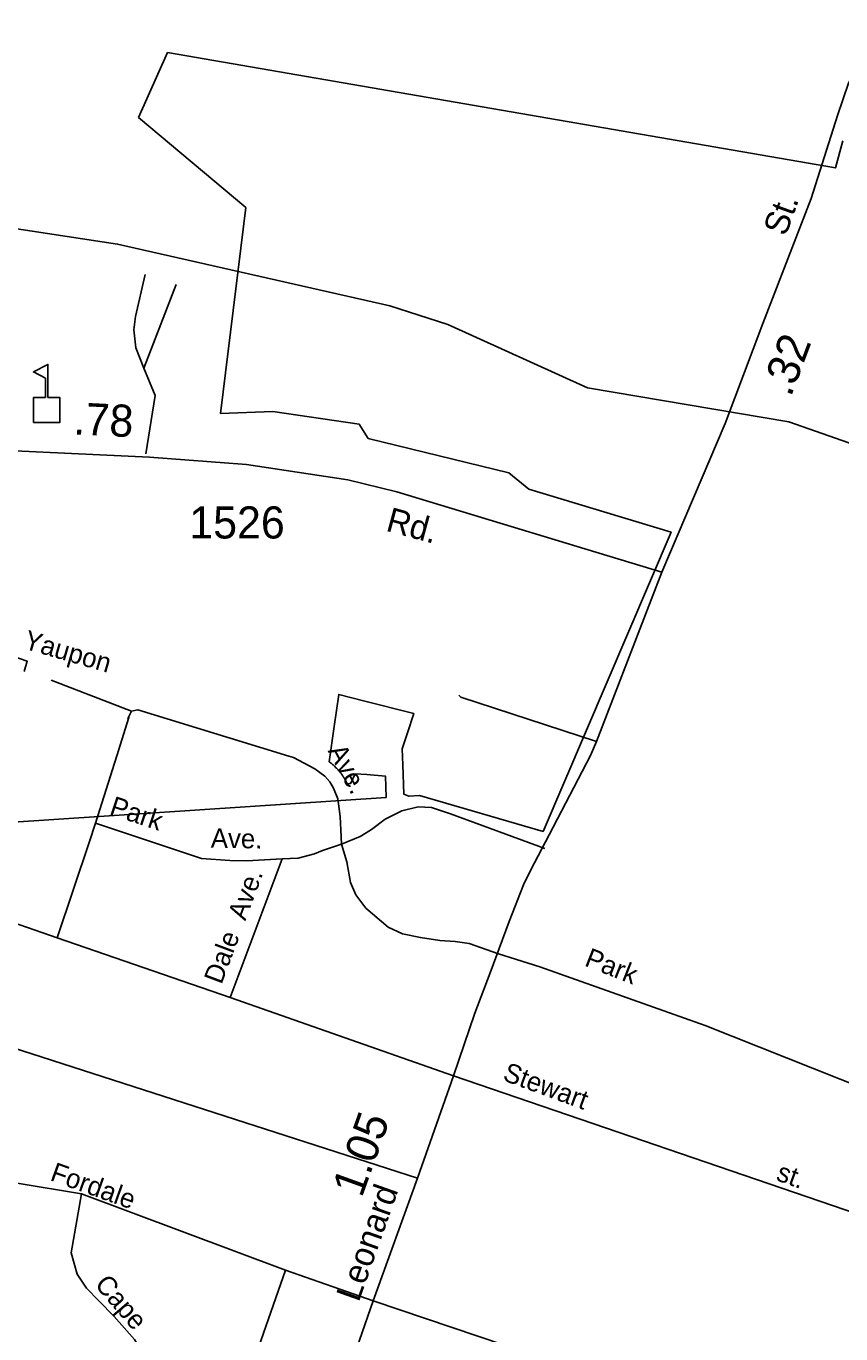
# Model space of a CAD drawing. Extents: x 2104537 to 2336408, y 34176 to 229611.
# Drawn here: x 2297113 to 2300286, y 66444 to 71538 of the extents above; entities that cross this region are included whole.
import ezdxf

# ---------------------------------------------------------------- set-up
doc = ezdxf.new("R2010")
doc.units = 0
for name, color, linetype in [('Exist Boundary Political City Limit New', 7, 'Continuous'), ('Exist Cultural Educational Facility High CELL', 7, 'Continuous'), ('Exist Hydrographic Creek Single Shore', 7, 'Continuous'), ('Exist Road Non-System Type 51', 7, 'Continuous'), ('Exist Road Non-System Type 51 Label', 7, 'Continuous'), ('Exist Road Secondary Mileage Hundredths English Label', 7, 'Continuous'), ('Exist Road Secondary Type 51 Attributed', 7, 'Continuous'), ('Exist Road Secondary Type 51 Label', 7, 'Continuous'), ('Exist Road Secondary Type 51 Number Label', 7, 'Continuous'), ('Map Preparation Boundary City Limit Buffer Line', 7, 'Continuous')]:
    doc.layers.add(name, color=color, linetype=linetype)

msp = doc.modelspace()

# ---------------------------------------------------------------- linework, layer by layer
at = {"layer": 'Exist Boundary Political City Limit New'}
for points in [[(2298358.5, 68596.5), (2298357.8, 68598.3), (2298356.8, 68600), (2298355.8, 68601.8), (2298354.8, 68603.5), (2298353.8, 68605.2), (2298352.8, 68606.9), (2298351.5, 68608.6), (2298350.5, 68610.3), (2298349.5, 68612), (2298348.2, 68613.7), (2298347.2, 68615.3), (2298346, 68617), (2298345, 68618.6), (2298343.8, 68620.3), (2298342.8, 68621.9), (2298341.5, 68623.5), (2298340.2, 68625.1), (2298339, 68626.7), (2298337.8, 68628.3), (2298336.8, 68629.9), (2298335.5, 68631.4), (2298334.2, 68633), (2298332.8, 68634.5), (2298332.2, 68635.2), (2298331.5, 68636.1), (2298330.2, 68637.6), (2298329, 68639.1), (2298327.5, 68640.6), (2298326.2, 68642.1), (2298325, 68643.5), (2298323.5, 68645), (2298322.2, 68646.4), (2298320.8, 68647.9), (2298319.2, 68649.3), (2298318, 68650.7), (2298316.5, 68652.1), (2298315, 68653.5), (2298313.8, 68654.9), (2298312.2, 68656.2), (2298310.8, 68657.6), (2298309.2, 68658.9), (2298307.8, 68660.2), (2298306.2, 68661.5), (2298304.8, 68662.8), (2298303.2, 68664.1), (2298301.5, 68665.4), (2298300, 68666.7), (2298298.5, 68667.9), (2298297, 68669.1), (2298295.2, 68670.3), (2298293.8, 68671.5), (2298293, 68672.1), (2298312.8, 68810.3), (2298330.2, 68934.5), (2298426.2, 68910.3), (2298622.5, 68860.7), (2298598, 68785.5), (2298577.5, 68722.7), (2298579.8, 68660), (2298584, 68545.9), (2298603, 68539.1), (2298604, 68538.8), (2298645, 68541.5), (2299126, 68401.1), (2299624.5, 69566.1), (2299069.8, 69734.6), (2298992.5, 69797.7), (2298445, 69931.1), (2298409.8, 69987.2), (2298072.8, 70036.4), (2297869.2, 70029.3), (2297968.5, 70831.2), (2297550.8, 71182.1), (2297663, 71434.7)], [(2297663, 71434.7), (2300264.5, 70985.6), (2300292.8, 71090.9)], [(2296906.5, 69136.7), (2297116.8, 69063.9), (2297104.8, 69024)], [(2297044.2, 68436.2), (2298514.5, 68532.9), (2298512.8, 68615.8), (2298439.8, 68622.6), (2298394.2, 68625.2), (2298377.8, 68588.5), (2298364.5, 68584.7), (2298364, 68585.8), (2298363.2, 68587.6), (2298362.2, 68589.4), (2298361.5, 68591.2), (2298360.5, 68593), (2298359.5, 68594.8), (2298358.5, 68596.5)]]:
    msp.add_lwpolyline(points, dxfattribs=at)
at = {"layer": 'Exist Cultural Educational Facility High CELL'}
msp.add_lwpolyline([(2297141.7, 69993.4), (2297141.7, 70091.4), (2297187.8, 70091.4), (2297187.8, 70166.5), (2297140.7, 70190.7), (2297197.4, 70219.9), (2297197.4, 70091.4), (2297243.4, 70091.4), (2297243.4, 69993.4)], close=True, dxfattribs=at)
at = {"layer": 'Exist Hydrographic Creek Single Shore'}
msp.add_lwpolyline([(2303457.1, 69452.9), (2303244, 69525.3), (2303094.1, 69583.9), (2302911, 69554.6), (2302679.1, 69437.7), (2302554, 69404), (2302404.1, 69416.8), (2301653, 69618.1), (2301010, 69696.1), (2300710, 69777.3), (2300083, 69995.9), (2299299, 70129.1), (2298755, 70375.6), (2298529.1, 70448.9), (2297469, 70688.9), (2296334, 70861.6), (2295833, 71064.7)], dxfattribs=at)
at = {"layer": 'Exist Road Non-System Type 51'}
for p, q in [((2297696.9, 70531.4), (2297570.6, 70205.8)), ((2297465.5, 68696), (2297382.8, 68433.8)), ((2297359, 68362.3), (2297382.8, 68433.8)), ((2297382.8, 68433.8), (2297534.8, 68383.1)), ((2298341, 68351.5), (2298338, 68406.9)), ((2297234.1, 67986.6), (2297359, 68362.3)), ((2297907.7, 67753.9), (2298109.9, 68293.9)), ((2296813.1, 68132.8), (2297234.1, 67986.6)), ((2297234.1, 67986.6), (2297907.7, 67753.9)), ((2297907.7, 67753.9), (2298776.8, 67449.2)), ((2300976.6, 66696.9), (2298776.8, 67449.2)), ((2297328.7, 66989.2), (2298122.9, 66692)), ((2298122.9, 66692), (2298464.8, 66572.3))]:
    msp.add_line(p, q, dxfattribs=at)
for points in [[(2297575.6, 70569.8), (2297538.7, 70406.5), (2297531.5, 70354.4), (2297540.3, 70284.4), (2297570.6, 70205.8)], [(2297578.3, 69871.7), (2297614.5, 70098.8), (2297570.6, 70205.8)], [(2297523, 68869), (2297209.8, 68989.8)], [(2298797.9, 68932.5), (2298805.9, 68924.5), (2299334.4, 68750.8)], [(2298135.3, 68694.6), (2297547, 68874.5), (2297523, 68869), (2297508.7, 68841.4), (2297512.7, 68845.3), (2297465.5, 68696)], [(2298338, 68406.9), (2298335.2, 68459.5), (2298326.3, 68527.6), (2298309.1, 68569.9), (2298295.8, 68594.4), (2298276.2, 68616.8), (2298236.7, 68645.4), (2298153.6, 68689), (2298135.3, 68694.6)], [(2298437, 68396.2), (2298458.2, 68409.3), (2298510.8, 68448.3), (2298575.3, 68480.8), (2298639.6, 68497.6), (2298691.7, 68494.7), (2298765, 68469.3), (2299132.5, 68335.2)], [(2297534.8, 68383.1), (2297796, 68296), (2297905.8, 68287.7), (2297971.7, 68286.4), (2298109.9, 68293.9)], [(2298109.9, 68293.9), (2298172, 68296.7), (2298236.3, 68313.5), (2298266.7, 68327), (2298341, 68351.5)], [(2298341, 68351.5), (2298413.7, 68381.9), (2298437, 68396.2)], [(2298341, 68351.5), (2298361.6, 68283.2), (2298376.2, 68202.9), (2298397.2, 68154.6), (2298436.2, 68101.7), (2298522.7, 68028.2), (2298578.3, 68002.8), (2298647.9, 67987.7), (2298723.8, 67976.1), (2298783.7, 67973), (2298837.4, 67964.1), (2298952.5, 67924)], [(2301017.4, 67144.2), (2299757.8, 67645.5), (2299113.2, 67873.5), (2298952.5, 67924)], [(2296667.1, 67655.4), (2296803.6, 67635), (2296936.7, 67598.4), (2298636.7, 67050.9)], [(2296904.7, 67077.1), (2297078.1, 67031.8), (2297328.7, 66989.2)], [(2297328.7, 66989.2), (2297287.6, 66759.3), (2297311.9, 66677), (2297347.4, 66622.8), (2297396, 66572.3), (2297455.8, 66512.5), (2297534.3, 66422.8), (2297566, 66370.4), (2297586.6, 66291.9), (2297588.5, 66209.6), (2297592.2, 65867.5)], [(2297865, 65846.9), (2297876.2, 65904.9), (2297883.7, 65968.4), (2297898.6, 66022.7), (2297922.9, 66119.9), (2298122.9, 66692)], [(2298464.8, 66572.3), (2299075.8, 66366.7), (2299193.5, 66318.1), (2299307.5, 66247), (2299369.2, 66196.5), (2299604.4, 65933.7)]]:
    msp.add_lwpolyline(points, dxfattribs=at)
at = {"layer": 'Exist Road Secondary Type 51 Attributed'}
for points in [[(2302919.7, 72470), (2302885.8, 72478.5), (2302853.2, 72482.8), (2302826.4, 72481.3), (2302796.7, 72471.4), (2302718.8, 72441.7), (2302536.4, 72366.7), (2301793.7, 72062.4), (2301363.6, 71882.7), (2300738.2, 71627.9), (2300574.1, 71560), (2300475.1, 71510.4), (2300398.7, 71446.8), (2300360.5, 71395.8), (2300315.4, 71315), (2300272.9, 71189.8), (2300170.2, 70865.8), (2299981.5, 70379.6), (2299834.9, 69989.7), (2299588.5, 69411)], [(2295627, 70396.9), (2295697.2, 70348.2), (2296273.2, 70048.2), (2296517.3, 69946), (2296629, 69914.8), (2296736.7, 69899.3), (2297592.5, 69858.2), (2297971.4, 69830.4), (2298365.9, 69770.3), (2298556.6, 69724.2), (2299588.5, 69411)], [(2299588.5, 69411), (2299334.4, 68750.8), (2299311.1, 68696.4), (2299150, 68387.6), (2299077.7, 68251.1), (2299049.7, 68193.6), (2298993.8, 68050.5), (2298919.9, 67849.8), (2298860.7, 67693.6), (2298776.8, 67449.2), (2298636.7, 67050.9), (2298464.8, 66572.3), (2298250.8, 65960.2)]]:
    msp.add_lwpolyline(points, dxfattribs=at)
at = {"layer": 'Map Preparation Boundary City Limit Buffer Line'}
for points in [[(2298358.5, 68596.5), (2298357.8, 68598.3), (2298356.8, 68600), (2298355.8, 68601.8), (2298354.8, 68603.5), (2298353.8, 68605.2), (2298352.8, 68606.9), (2298351.5, 68608.6), (2298350.5, 68610.3), (2298349.5, 68612), (2298348.2, 68613.7), (2298347.2, 68615.3), (2298346, 68617), (2298345, 68618.6), (2298343.8, 68620.3), (2298342.8, 68621.9), (2298341.5, 68623.5), (2298340.2, 68625.1), (2298339, 68626.7), (2298337.8, 68628.3), (2298336.8, 68629.9), (2298335.5, 68631.4), (2298334.2, 68633), (2298332.8, 68634.5), (2298332.2, 68635.2), (2298331.5, 68636.1), (2298330.2, 68637.6), (2298329, 68639.1), (2298327.5, 68640.6), (2298326.2, 68642.1), (2298325, 68643.5), (2298323.5, 68645), (2298322.2, 68646.4), (2298320.8, 68647.9), (2298319.2, 68649.3), (2298318, 68650.7), (2298316.5, 68652.1), (2298315, 68653.5), (2298313.8, 68654.9), (2298312.2, 68656.2), (2298310.8, 68657.6), (2298309.2, 68658.9), (2298307.8, 68660.2), (2298306.2, 68661.5), (2298304.8, 68662.8), (2298303.2, 68664.1), (2298301.5, 68665.4), (2298300, 68666.7), (2298298.5, 68667.9), (2298297, 68669.1), (2298295.2, 68670.3), (2298293.8, 68671.5), (2298293, 68672.1), (2298312.8, 68810.3), (2298330.2, 68934.5), (2298426.2, 68910.3), (2298622.5, 68860.7), (2298598, 68785.5), (2298577.5, 68722.7), (2298579.8, 68660), (2298584, 68545.9), (2298603, 68539.1), (2298604, 68538.8), (2298645, 68541.5), (2299126, 68401.1), (2299624.5, 69566.1), (2299069.8, 69734.6), (2298992.5, 69797.7), (2298445, 69931.1), (2298409.8, 69987.2), (2298072.8, 70036.4), (2297869.2, 70029.3), (2297968.5, 70831.2), (2297550.8, 71182.1), (2297663, 71434.7)], [(2297663, 71434.7), (2300264.5, 70985.6), (2300292.8, 71090.9)], [(2296906.5, 69136.7), (2297116.8, 69063.9), (2297104.8, 69024)], [(2297044.2, 68436.2), (2298514.5, 68532.9), (2298512.8, 68615.8), (2298439.8, 68622.6), (2298394.2, 68625.2), (2298377.8, 68588.5), (2298364.5, 68584.7), (2298364, 68585.8), (2298363.2, 68587.6), (2298362.2, 68589.4), (2298361.5, 68591.2), (2298360.5, 68593), (2298359.5, 68594.8), (2298358.5, 68596.5)]]:
    msp.add_lwpolyline(points, dxfattribs=at)

# ---------------------------------------------------------------- texts
at = {"layer": 'Exist Road Non-System Type 51 Label'}
for s, rotation, p in [('Yaupon', 343.9071, (2297098.9, 69114.5)), ('Ave.', 298.4814, (2298286.1, 68715.5)), ('Park', 341.5578, (2297433.5, 68468.8)), ('Ave.', 358.902, (2297831.4, 68338.3)), ('Ave.', 69.4668, (2297966.2, 68050.5)), ('Dale', 69.4668, (2297873.3, 67802.4)), ('Park', 338.5144, (2299283.4, 67879.6)), ('Stewart', 339.9369, (2298964.9, 67433)), ('Fordale', 340.2406, (2297202, 67043.5)), ('st.', 339.9369, (2300029.5, 67044.2)), ('Cape', 310.7054, (2297376.6, 66634.6))]:
    msp.add_text(s, height=75, rotation=rotation, dxfattribs=at).set_placement(p)
at = {"layer": 'Exist Road Secondary Mileage Hundredths English Label'}
for s, rotation, p in [('.32', 69.3915, (2300090.5, 70089.9)), ('.78', 357.2545, (2297295.4, 69947.6)), ('1.05', 70.2433, (2298419.7, 66971.8))]:
    msp.add_text(s, height=125, rotation=rotation, dxfattribs=at).set_placement(p)
at = {"layer": 'Exist Road Secondary Type 51 Label'}
for s, rotation, p in [('St.', 70.2179, (2300070.8, 70715.9)), ('Rd.', 344.8654, (2298509.8, 69573.1)), ('Leonard', 70.5017, (2298407.6, 66564.9))]:
    msp.add_text(s, height=95, rotation=rotation, dxfattribs=at).set_placement(p)
at = {"layer": 'Exist Road Secondary Type 51 Number Label'}
msp.add_text('1526', height=125, dxfattribs=at).set_placement((2297748, 69542.1))

doc.saveas('drawing.dxf')
